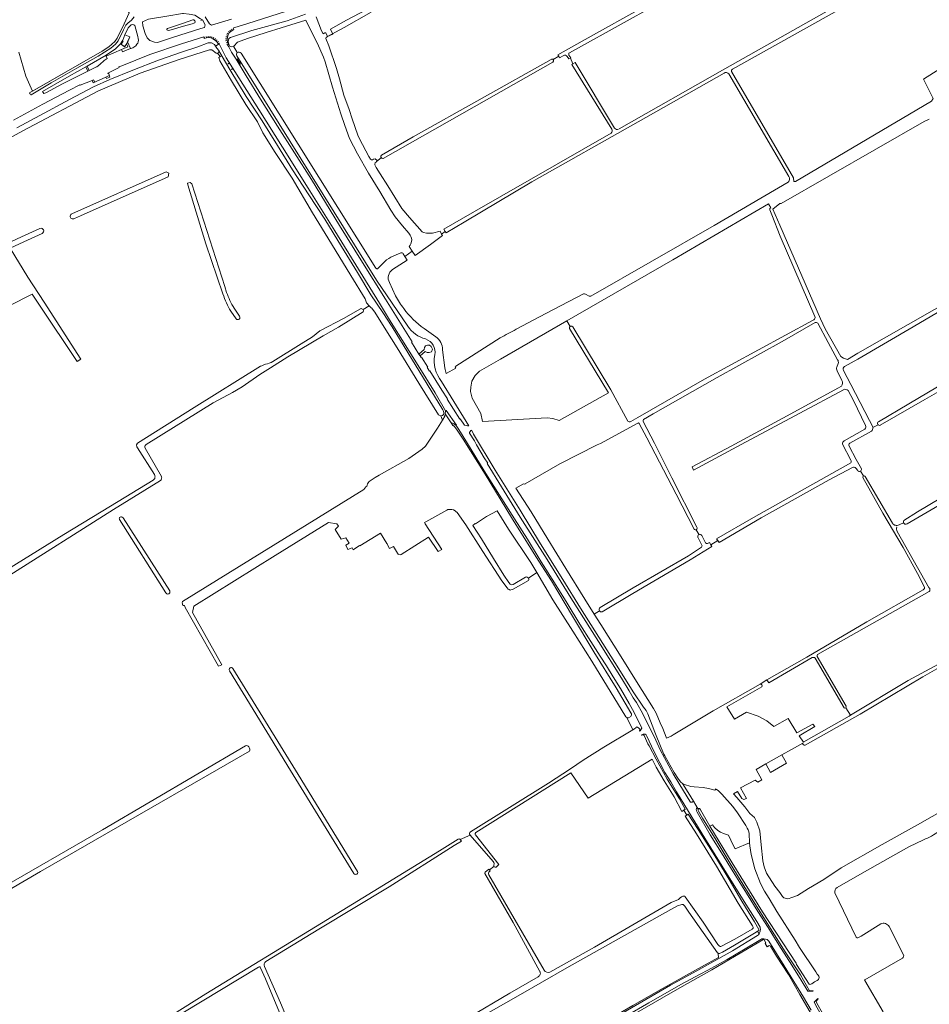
# Model space of a CAD drawing. Header units: metres. Extents: x 209813 to 223847, y 571801 to 587119.
# Tile 680 of 746: x 220852 to 221541, y 582618 to 583363. Entities that reach past the tile are written whole.
import ezdxf

# ---------------------------------------------------------------- set-up
doc = ezdxf.new("R2010")
doc.units = ezdxf.units.M
for name, color, linetype, lineweight in [('B-RO-BV-GELEIDECONSTRUCTIE-G', 8, 'Continuous', 0), ('B-RO-GR-BOUWLAND-GV', 8, 'Continuous', 0), ('B-RO-GR-GRAS-GV', 8, 'Continuous', 0), ('B-RO-IE-MEUBILAIR_WEGMEUBILAIR-G', 8, 'Continuous', 0), ('B-RO-OG-TERREIN_CULTUURSCHEIDING-GV', 8, 'Continuous', 0), ('B-RO-OG-WEG-GV', 8, 'Continuous', 0), ('B-RO-VH-ONVERHARD-GV', 8, 'Continuous', 0), ('B-RO-VH-VERHARDING_HALFVERHARDING-GV', 8, 'Continuous', 0), ('B-RO-VH-VERHARDING_TEGEL-GV', 8, 'Continuous', 0)]:
    doc.layers.add(name, color=color, linetype=linetype, lineweight=lineweight)

msp = doc.modelspace()

# ---------------------------------------------------------------- linework, layer by layer
at = {"layer": 'B-RO-BV-GELEIDECONSTRUCTIE-G', "flags": 128}
for points in [[(220989.574, 583362.107), (220990.406, 583362.622)], [(221011.039, 583353.203), (221010.401, 583353.803)], [(221011.442, 583354.876), (221012.01, 583354.149)], [(221013.137, 583354.814), (221012.749, 583355.603)], [(220992.212, 583348.93), (220991.986, 583349.799)], [(220993.447, 583350.137), (220993.647, 583349.253)], [(220995.007, 583349.484), (220995.017, 583350.401)], [(220996.527, 583350.322), (220996.315, 583349.421)], [(220997.641, 583349.019), (220997.964, 583349.864)], [(220999.357, 583349.294), (220998.905, 583348.508)], [(221000.089, 583347.747), (221000.627, 583348.456)], [(221001.784, 583347.548), (221001.121, 583346.94)], [(221001.991, 583345.877), (221002.77, 583346.381)], [(221009.108, 583348.355), (221008.222, 583348.374)], [(221008.252, 583346.805), (221009.136, 583346.995)], [(221008.425, 583349.841), (221009.304, 583349.666)], [(221009.632, 583350.925), (221008.841, 583351.247)], [(221009.459, 583352.613), (221010.245, 583352.142)], [(221003.548, 583345.089), (221002.762, 583344.658)], [(221009.434, 583345.588), (221008.585, 583345.327)], [(221009.096, 583343.961), (221009.935, 583344.359)]]:
    msp.add_lwpolyline(points, dxfattribs=at)
at = {"layer": 'B-RO-GR-BOUWLAND-GV', "flags": 128}
for points in [[(221478.225, 583456.166), (221452.578, 583441.054), (221410.642, 583416.712), (221312.084, 583361.812), (221268.453, 583337.662)], [(221306.259, 583280.155), (221386.161, 583325.583), (221493.012, 583386.061)], [(221268.145, 583336.005), (221269.607, 583333.87), (221269.263, 583333.697), (221271.16, 583329.425), (221272.717, 583330.309), (221302.665, 583280.632)]]:
    msp.add_lwpolyline(points, dxfattribs=at)
at = {"layer": 'B-RO-GR-BOUWLAND-GV'}
for points in [[(221268.453, 583337.662, 0.434865), (221268.145, 583336.005)], [(221302.665, 583280.632, 0.3171911), (221305.624, 583279.822)]]:
    msp.add_lwpolyline(points, format="xyb", dxfattribs=at)
at = {"layer": 'B-RO-GR-GRAS-GV', "flags": 128}
for points in [[(220851.599, 583338.193), (220857.025, 583320.098), (220861.963, 583308.663), (220914.685, 583338.949), (220919.761, 583342.247), (220924.42, 583346.208), (220926.16, 583348.759), (220931.366, 583359.721), (220935.136, 583367.973), (220934.708, 583368.708), (220935.258, 583371.438), (220936.804, 583382.72), (220936.782, 583397.579), (220936.528, 583405.051), (220935.343, 583417.56), (220934.369, 583425.794), (220932.104, 583440.018), (220929.817, 583453.516), (220894.237, 583446), (220891.728, 583446.317), (220841.586, 583437.435), (220852.745, 583389.93), (220852.753, 583387.494), (220851.641, 583385.911)], [(221498.652, 583387.547), (221494.508, 583385.395), (221494.854, 583384.182), (221494.027, 583382.495), (221462.872, 583364.814), (221391.873, 583325.392), (221391.236, 583324.65), (221391.295, 583323.589), (221438.053, 583243.072), (221438.335, 583240.416), (221439.708, 583240.272), (221542.497, 583301.022), (221543.714, 583303.086), (221536.411, 583317.796), (221556.573, 583330.391), (221581.214, 583344.087), (221593.649, 583322.921), (221595.208, 583320.607), (221600.027, 583323.371), (221599.629, 583324.138), (221599.83, 583325.254), (221717.524, 583392.101)], [(221118.436, 583368.48), (221098.014, 583356.834), (221085.408, 583350.036), (221084.43, 583349.331), (221084.078, 583348.444), (221086.383, 583342.978), (221092.258, 583325.889), (221094.499, 583318.041), (221097.779, 583305.581), (221101.754, 583294.771), (221104.035, 583287.828), (221108.412, 583275.367), (221109.613, 583272.533), (221116.551, 583259.335), (221117.9, 583257.238), (221118.707, 583256.736), (221119.353, 583256.705), (221120.161, 583257.121), (221121.382, 583257.579), (221122.824, 583256.296), (221122.342, 583255.332)], [(221260.363, 583335.098), (221259.782, 583336.264), (221278.214, 583346.397), (221328.901, 583374.773)], [(221149.512, 583187.629), (221147.218, 583191.189), (221147.829, 583192.059), (221148.445, 583193.182), (221148.944, 583194.952), (221149.072, 583196.212), (221148.926, 583197.426), (221148.502, 583198.708), (221148.013, 583199.614), (221146.928, 583201.089), (221142.159, 583206.656), (221136.641, 583213.557), (221133.277, 583218.7), (221124.869, 583232.613), (221116.282, 583246.642), (221108.073, 583261.118), (221102.117, 583272.879), (221098.54, 583282.649), (221095.449, 583291.531), (221089.17, 583311.586), (221083.476, 583330.878), (221082.295, 583334.283), (221077.589, 583345.314), (221073.861, 583352.155), (221068.925, 583362.455), (221050.292, 583356.618), (221039.03, 583352.966), (221024.761, 583348.621), (221017.29, 583345.871), (221014.475, 583342.825), (221014.124, 583342.738), (221017.072, 583337.856)], [(221002.195, 583337.362), (221001.84, 583337.129), (221001.069, 583337.322), (220997.701, 583339.996), (220995.97, 583339.855), (220972.963, 583332.571), (220943.582, 583322.393), (220912.097, 583308.899), (220854.682, 583278.736), (220787.037, 583241.543), (220789.721, 583236.98), (220802.584, 583213.176), (220802.909, 583212.622), (220813.985, 583194.525), (220817.648, 583189.235), (220819.769, 583187.941), (220822.256, 583186.979), (220827.442, 583186.344), (220853.769, 583198.325), (220867.701, 583204.788)], [(221112.277, 583143.363), (221116.96, 583146.075), (221114.857, 583148.389), (221113.865, 583151.396), (221102.941, 583169.045), (221088.398, 583193.116), (221073.877, 583216.567), (221058.621, 583242.731), (221045.699, 583262.367), (221036.436, 583277.114), (221032.297, 583285.339), (221023.64, 583298.638), (221012.737, 583316.606), (221003.895, 583331.601), (221002.993, 583334.048), (221003.717, 583334.681), (221004.019, 583334.852)], [(221019.872, 583337.456), (221121.942, 583174.732)], [(221126.244, 583260.297), (221150.172, 583274.073), (221254.654, 583332.755)], [(221260.363, 583335.098), (221256.152, 583332.565)], [(221263.866, 583335.478), (221260.96, 583333.899), (221260.363, 583335.098)], [(221300.609, 583279.927), (221270.245, 583328.905), (221271.16, 583329.425), (221269.263, 583333.697), (221268.069, 583333.094), (221266.864, 583334.86)], [(221255.929, 583330.603), (221127.362, 583257.828)], [(221385.591, 583322.327), (221320.517, 583285.411), (221240.097, 583240.124), (221188.675, 583209.517), (221175.054, 583201.508), (221174.524, 583202.333), (221171.735, 583200.497), (221172.423, 583199.308), (221163.229, 583192.713), (221151.732, 583184.184), (221149.512, 583187.629), (221143.93, 583183.488), (221145.656, 583180.691), (221134.647, 583173.626)], [(221434.6, 583244.152), (221389.068, 583321.806)], [(221540.924, 583287.525), (221536.935, 583285.69), (221428.803, 583223.638), (221428.485, 583223.597), (221428.151, 583223.633), (221427.851, 583223.713), (221422.528, 583219.456), (221427.632, 583207.342), (221458.535, 583136.328), (221462.134, 583128.707), (221473.987, 583107.964), (221475.998, 583106.482), (221479.067, 583105.636), (221486.899, 583110.398), (221582.968, 583165.161)], [(221174.524, 583202.333), (221173.345, 583204.166), (221196.589, 583217.645), (221300.095, 583276.926)], [(221126.075, 583258.183), (221122.342, 583255.332), (221122.155, 583254.958), (221121.516, 583254.513), (221121.336, 583254.206), (221121.228, 583253.75), (221121.221, 583253.357), (221121.262, 583252.925), (221122.152, 583250.983), (221125.229, 583246.1), (221131.033, 583236.961), (221141.585, 583219.777), (221147.335, 583212.964), (221157.01, 583202.275), (221158.05, 583201.661), (221160.265, 583201.076), (221164.718, 583201.12), (221170.529, 583202.585), (221171.735, 583200.497)], [(220891.801, 583215.903), (220963.211, 583247.542), (220965.139, 583246.534), (220964.671, 583243.729), (220898.471, 583214.31), (220893.803, 583212.18)], [(221006.202, 583155.222), (220993.324, 583193.012), (220979.498, 583237.679), (220979.474, 583239.023), (220981.261, 583239.51), (220982.736, 583238.611), (221007.559, 583160.727), (221009.008, 583156.272)], [(221284.795, 583153.589), (221377.974, 583206.984), (221434.081, 583239.762)], [(221710.734, 583234.989), (221673.887, 583213.903), (221607.758, 583176.192), (221565.489, 583152.027), (221528.596, 583130.333), (221486.734, 583105.841), (221476.821, 583100.299)], [(221420.866, 583220.396), (221419.289, 583223.292), (221346.855, 583181.134), (221266.491, 583134.899), (221269.048, 583130.595)], [(221454.286, 583138.159), (221428.016, 583199.045), (221421.604, 583214.965), (221420.073, 583218.857)], [(220869.291, 583200.975), (220855.431, 583194.674), (220845.066, 583189.845), (220858.396, 583167.976), (220870.797, 583149.003), (220898.619, 583105.849), (220895.923, 583104.116), (220867.303, 583146.719), (220861.726, 583155.006), (220827.263, 583137.722), (220844.243, 583104.552), (220836.85, 583100.472), (220843.802, 583086.985), (220830.919, 583080.344), (220807.849, 583122.387), (220806.371, 583121.579), (220803.177, 583127.4), (220804.655, 583128.208), (220800.306, 583136.36)], [(221133.408, 583183.018), (221140.849, 583186.25)], [(221142.594, 583185.653), (221143.93, 583183.488)], [(221123.722, 583174.589), (221127.29, 583178.352)], [(221132.324, 583163.751), (221136.807, 583153.654)], [(221837.262, 583162.907), (221817.418, 583151.451), (221775.134, 583127.187), (221735.891, 583104.759), (221686.407, 583075.937), (221626.221, 583040.936), (221554.446, 582998.866), (221524.054, 582981.176)], [(221228.155, 583128.419), (221250.718, 583140.465), (221279.031, 583155.219)], [(221280.579, 583155.097), (221283.4, 583153.584)], [(221130.327, 582966.251), (221125.501, 582974.26), (221109.738, 582964.497), (221109.516, 582964.856), (221104.837, 582961.55), (221104.061, 582962.986), (221100.72, 582961.762), (221099.122, 582965.096), (221101.768, 582966.63), (221099.175, 582970.652), (221095.594, 582969.633), (221091.096, 582977.009), (221093.618, 582979.542), (221092.507, 582981.288), (221086.104, 582982.241), (221045.746, 582957.271), (220984.072, 582918.774), (220983.08, 582914.17), (221005.427, 582874.458), (221002.814, 582873.4), (220977.715, 582917.979), (220977.204, 582919.411), (220976.209, 582919.481), (220975.614, 582920.011), (220975.482, 582920.738), (220975.416, 582921.4), (220975.627, 582922.311), (221112.735, 583007.084), (221114.414, 583009.336), (221115.158, 583009.74), (221115.476, 583010.587), (221115.687, 583011.381), (221116.005, 583012.227), (221116.809, 583013.169), (221121.413, 583016.291), (221124.535, 583017.932), (221146.972, 583030.738), (221156.913, 583037.762), (221159.648, 583040.043), (221168.687, 583053.637), (221172.465, 583059.764), (221171.151, 583062.986), (221169.841, 583063.405), (221169.289, 583063.798), (221154.523, 583087.739), (221138.066, 583114.525), (221129.538, 583127.975), (221121.189, 583141.425), (221119.426, 583143.737), (221118.789, 583144.419), (221118.374, 583144.575), (221116.96, 583146.075)], [(221112.301, 583141.575), (221093.691, 583130.115), (221082.029, 583123.412), (221055.281, 583107.552), (221042.157, 583099.191), (221034.22, 583094.217), (221020.855, 583084.974), (221013.526, 583080.57), (220998.819, 583072.785), (220947.993, 583041.189), (220947.35, 583040.4), (220947.119, 583039.838), (220946.987, 583039.177), (220947.28, 583038.491), (220959.554, 583017.084), (220959.786, 583016.455), (220959.819, 583015.926), (220959.687, 583015.496), (220959.587, 583015), (220959.356, 583014.57), (220958.839, 583014.128), (220923.306, 582992.051), (220842.862, 582941.084)], [(221016.193, 583136.258), (221012.206, 583142.073)], [(221014.686, 583144.416), (221018.704, 583138.443)], [(221043.883, 583104.074), (221065.301, 583117.517), (221074.087, 583122.852), (221079.658, 583127.243), (221097.92, 583136.971), (221109.882, 583143.778), (221110.733, 583144.122)], [(221266.491, 583134.899), (221216.188, 583105.9), (221200.445, 583096.772), (221197.005, 583093.465), (221194.624, 583089.231), (221193.83, 583084.733), (221193.566, 583081.426), (221194.889, 583076.399), (221201.503, 583064.625), (221202.562, 583058.54), (221251.509, 583061.318), (221256.007, 583060.921), (221260.77, 583059.333), (221298.15, 583080.264)], [(221271.049, 583130.341), (221299.758, 583082.508)], [(221314.979, 583058.737), (221320.265, 583061.675), (221370.8, 583090.779), (221452.409, 583134.984), (221453.478, 583135.614)], [(221454.52, 583133.508), (221429.479, 583119.192), (221380.232, 583091.865), (221331.863, 583064.505), (221324.645, 583060.15)], [(221471.493, 583105.375), (221464.249, 583118.535), (221456.481, 583133.041)], [(221158.507, 583128.933), (221167.282, 583122.823)], [(221298.15, 583080.264), (221268.465, 583129.073)], [(221182.483, 583100.469), (221216.152, 583121.886)], [(221521.592, 582983.659), (221532.044, 582990.358), (221568.129, 583011.699), (221616.98, 583039.499), (221701.943, 583088.718), (221740.963, 583111.69), (221754.907, 583119.446)], [(221172.406, 583112.968), (221174.137, 583099.149)], [(220954.324, 583018.46), (220941.489, 583038.687), (220941.085, 583039.431), (220940.862, 583040.883), (220941.55, 583042.335), (220984.328, 583069.319), (221034.657, 583100.449)], [(221470.892, 583099.88), (221471.957, 583102.669)], [(221175.298, 583094.974), (221182.385, 583098.933)], [(221474.702, 583089.572), (221471.082, 583097.031)], [(221475.88, 583097.354), (221481.428, 583086.733), (221495.684, 583059.308), (221498.072, 583054.741)], [(221502.375, 583058.495), (221525.374, 583071.984), (221567.613, 583096.909)], [(221475.895, 583082.721), (221443.012, 583064.923), (221398.456, 583041.161), (221362.435, 583021.811), (221361.312, 583024.376), (221390.892, 583039.928), (221436.102, 583064.351), (221471.738, 583083.809), (221474.414, 583085.475)], [(221567.555, 583092.555), (221537.453, 583075.35), (221503.813, 583055.821)], [(221299.758, 583082.508), (221312.654, 583058.89)], [(221492.719, 583055.698), (221483.557, 583074.526), (221479.467, 583082.155)], [(221320.275, 583057.407), (221291.997, 583042.111), (221289.482, 583040.937), (221261.339, 583026.64), (221234.927, 583011.382)], [(221362.796, 582977.143), (221349.318, 583003.762), (221327.17, 583046.303), (221321.319, 583057.246)], [(221324.395, 583058.73), (221332.972, 583042.224), (221346.059, 583016.029), (221365.014, 582978.618)], [(221498.169, 583054.03), (221502.135, 583056.242)], [(221476.457, 583044.028), (221492.113, 583052.899)], [(221497.085, 583051.239), (221480.714, 583042.306)], [(221481.583, 583029.456), (221475.16, 583041.497)], [(221480.122, 583040.023), (221485.59, 583029.958), (221489.465, 583022.945)], [(221380.773, 582968.661), (221379.938, 582969.873), (221407.931, 582986.091), (221481.528, 583027.319)], [(221482.848, 583023.961), (221465.163, 583014.613), (221413.735, 582985.646), (221381.907, 582967.013), (221380.773, 582968.661), (221375.493, 582965.39), (221376.253, 582964.16), (221359.963, 582953.882), (221316.507, 582928.552), (221293.324, 582914.621)], [(221486.689, 583021.608), (221485.283, 583023.447)], [(221490.982, 583017.416), (221488.88, 583021.12)], [(220637.495, 582818.822), (220749.772, 582888.695), (220790.595, 582913.957), (220826.874, 582936.549), (220829.656, 582938.663), (220885.633, 582973.162), (220920.96, 582994.574), (220953.351, 583014.29)], [(221233.649, 583011.504), (221227.863, 583008.187)], [(221536.963, 582933.869), (221531.943, 582943.729), (221520.996, 582963.188), (221505.782, 582989.285), (221490.631, 583016.233)], [(221492.36, 583016.98), (221512.961, 582981.802)], [(221227.863, 583008.187), (221239.404, 582990.17), (221252.022, 582969.573), (221265.761, 582947.461), (221280.055, 582924.131), (221287.332, 582912.868), (221291.272, 582915.409)], [(221237.412, 582940.144), (221237.797, 582939.479), (221237.876, 582938.871), (221237.585, 582938.342), (221225.917, 582931.78), (221225.149, 582931.436), (221224.17, 582931.171), (221223.509, 582931.118), (221222.768, 582931.383), (221222.213, 582931.753), (221221.286, 582932.732), (221217.334, 582937.987), (221202.937, 582960.23), (221190.052, 582980.537), (221183.457, 582989.776), (221182.584, 582990.569), (221181.869, 582991.125), (221180.626, 582991.707), (221179.488, 582992.077), (221178.456, 582992.157), (221177.371, 582992.157), (221176.445, 582991.998), (221175.572, 582991.654), (221159.691, 582982.62), (221158.834, 582982.198), (221159.396, 582981.291), (221171.854, 582961.904), (221169.198, 582960.382), (221161.907, 582971.031), (221141.11, 582958.014), (221140.237, 582957.776), (221139.444, 582958.014), (221138.888, 582958.292), (221138.293, 582958.887), (221135.264, 582964.151), (221132.361, 582962.586), (221130.454, 582965.745)], [(221521.425, 582981.984), (221516.367, 582979.605)], [(221366.734, 582973.008), (221364.463, 582976.773)], [(221516.608, 582975.466), (221540.903, 582932.591)], [(221368.53, 582965.665), (221365.623, 582971.069)], [(221368.598, 582972.423), (221371.364, 582966.747)], [(221373.108, 582966.23), (221374.514, 582966.976), (221375.493, 582965.39)], [(221291.673, 582917.873), (221316.786, 582932.872), (221358.64, 582957.102), (221368.527, 582963.503)], [(221193.64, 582748.188), (221252.648, 582785.05), (221269.169, 582795.824), (221278.893, 582802.415), (221294.634, 582812.277), (221316.435, 582825.389), (221311.884, 582834.664), (221311.288, 582835.193), (221285.437, 582877.221), (221271.011, 582899.871), (221256.012, 582923.803), (221243.709, 582944.468)], [(221417.897, 582863.222), (221448.169, 582880.316), (221493.675, 582906.919), (221536.22, 582931.131)], [(221540.746, 582929.994), (221456.396, 582882.304)], [(221287.332, 582912.868), (221292.346, 582905.108), (221307.62, 582880.502), (221319.262, 582861.887), (221332.208, 582841.471), (221334.259, 582837.891), (221337.096, 582830.626), (221339.144, 582826.361), (221341.66, 582819.642), (221342.01, 582818.931), (221345.585, 582820.591), (221346.99, 582821.609), (221377.257, 582839.736), (221412.856, 582859.987)], [(221452.209, 582879.982), (221419.331, 582860.942), (221417.897, 582863.222), (221412.856, 582859.987)], [(221476.437, 582841.927), (221454.407, 582879.567)], [(221456.046, 582880.793), (221477.987, 582843.086)], [(221477.691, 582841.968), (221481.34, 582836.328), (221525.026, 582862.674), (221551.21, 582876.855)], [(221013.679, 582871.748), (221063.158, 582791.466), (221108.105, 582718.117), (221108.399, 582717.629), (221108.367, 582717.089), (221108.129, 582716.629), (221107.523, 582716.159), (221106.843, 582715.867), (221106.192, 582715.946), (221105.653, 582716.121), (221105.301, 582716.583), (221057.457, 582794.601), (221011.15, 582870.075)], [(221548.462, 582872.51), (221535.957, 582865.39), (221488.567, 582837.144), (221446.947, 582813.797)], [(221414.039, 582857.905), (221387.548, 582842.698), (221393.52, 582833.335), (221402.546, 582838.718), (221411.407, 582835.654), (221417.866, 582832.176), (221423.093, 582827.77), (221434.097, 582833.915), (221440.722, 582823.067), (221452.729, 582829.609), (221454.137, 582827.787), (221442.274, 582820.87), (221445.683, 582816.032)], [(221445.803, 582816.112), (221480.222, 582835.654), (221481.34, 582836.328)], [(221445.186, 582815.217), (221436.471, 582810.514), (221429.259, 582806.382)], [(221253.759, 582641.959), (221287.424, 582660.878), (221345.566, 582694.661), (221351.12, 582696.897), (221352.318, 582698.115), (221353.29, 582698.957), (221354.268, 582699.413), (221355.039, 582699.45), (221355.872, 582699.419), (221356.196, 582698.916), (221369.611, 582679.659), (221380.886, 582662.724), (221381.812, 582661.707), (221382.48, 582661.277), (221382.993, 582661.259), (221393.797, 582666.79), (221406.75, 582674.361), (221407.575, 582675.315), (221407.594, 582675.827), (221406.962, 582676.873), (221396.22, 582694.198), (221379.824, 582722.072), (221364.614, 582746.675), (221356.027, 582759.848), (221357.306, 582760.834), (221355.113, 582764.453), (221353.676, 582763.482), (221347.709, 582774.653), (221340.233, 582786.682), (221334.064, 582797.018), (221331.158, 582803.11), (221282.596, 582773.566), (221269.588, 582792.649), (221197.609, 582747.514)], [(221417.162, 582799.453), (221409.724, 582795.361), (221414.012, 582787.458), (221411.155, 582785.791), (221409.058, 582787.144), (221398.018, 582781.332), (221402.445, 582773.248), (221400.62, 582772.613), (221399.032, 582773.248), (221395.8, 582778.524), (221392.611, 582776.846), (221395.221, 582774.197), (221401.332, 582767.006), (221404.963, 582761.88), (221408.48, 582758.901), (221410.342, 582755.413), (221412.503, 582748.942), (221413.568, 582738.192), (221414.909, 582726.192), (221415.791, 582721.606), (221417.778, 582716.852), (221424.031, 582707.069), (221427.704, 582702.211), (221429.709, 582699.124), (221430.68, 582698.169), (221431.692, 582697.79), (221433.711, 582697.461), (221434.917, 582697.695), (221435.96, 582698.149), (221441.244, 582700.011), (221449.409, 582705.275), (221461.102, 582712.074), (221474.088, 582720.886), (221505.282, 582738.578), (221531.873, 582753.361), (221565.394, 582772.366)], [(220783.614, 582493.865), (220993.181, 582625.538), (221080.891, 582678.983), (221170.188, 582733.752), (221184.187, 582742.585), (221184.914, 582742.75), (221185.558, 582742.564), (221185.804, 582742.258)], [(221210.821, 582725.539), (221193.217, 582745.605), (221185.804, 582742.258), (221186.702, 582741.143)], [(221197.279, 582745.815), (221215.119, 582723.469), (221213.043, 582721.451)], [(221186.702, 582741.143), (221181.136, 582737.713), (221131.985, 582706.437), (221078.681, 582674.54), (221038.764, 582649.914)], [(221536.573, 582742.118), (221525.483, 582736.678), (221491.79, 582717.884), (221471.107, 582705.922)], [(221211.354, 582721.739), (221207.957, 582719.23), (221208.514, 582718.649), (221207.47, 582717.665)], [(221246.059, 582642.512), (221225.768, 582679.596), (221204.429, 582716.581)], [(221204.635, 582717.528), (221207.42, 582719.791), (221207.957, 582719.23)], [(221207.492, 582715.666), (221249.472, 582643.41)], [(221469.329, 582701.834), (221485.523, 582668.46), (221486.308, 582667.902), (221486.846, 582667.83), (221487.307, 582668.011), (221489.338, 582669.143), (221504.208, 582678.4)], [(221380.68, 582656.425), (221358.942, 582687.335), (221355.902, 582691.957), (221355.199, 582692.645), (221354.532, 582693.097), (221353.481, 582693.006), (221350.281, 582692.031), (221345.189, 582689.311), (221266.587, 582645.107), (221229.782, 582624.049), (221199.835, 582607.124), (221147.3, 582577.286), (221102.86, 582551.739), (221085.787, 582540.949)], [(221510.436, 582676.353), (221521.426, 582654.984)], [(221103.297, 582499.245), (221105.936, 582495.096), (221207.262, 582553.377), (221269.602, 582589.431), (221316.484, 582616.671), (221337.215, 582628.5), (221368.573, 582645.969), (221381.444, 582652.939), (221381.07, 582655.75), (221381.076, 582656.243), (221380.68, 582656.425)], [(221033.176, 582645.736), (220975.793, 582611.018), (220925.86, 582580.05), (220834.423, 582523.302), (220758.831, 582476.247), (220749.688, 582470.369), (220749.666, 582470.003), (220750.593, 582467.073), (220765.813, 582416.085), (220774.938, 582383.694), (220776.563, 582379.392), (220776.623, 582378.755), (220780.036, 582375.977), (220782.497, 582371.929)], [(221037.611, 582646.168), (221049.7, 582618.595), (221062.712, 582587.842), (221072.331, 582566.821), (221079.88, 582549.16), (221081.057, 582546.021)], [(221520.609, 582652.605), (221500.307, 582640.804), (221492.034, 582636.08), (221491.93, 582635.792), (221492.098, 582635.535), (221505.861, 582611.965)], [(221101.176, 582499.721), (221077.627, 582547.853), (221054.33, 582599.28), (221047.726, 582614.272), (221038.522, 582636.885), (221034.62, 582645.259)], [(221083.941, 582544.997), (221117.433, 582564.62), (221191.913, 582607.218), (221223.29, 582625.947), (221244.923, 582638.439)]]:
    msp.add_lwpolyline(points, dxfattribs=at)
for points in [[(221002.882, 583339.724), (221003.073, 583339.128), (221003.031, 583338.428), (221002.751, 583337.728), (221002.195, 583337.362), (221004.019, 583334.852), (221004.625, 583335.196), (221005.277, 583335.387), (221005.697, 583334.975)], [(221213.735, 582991.073), (221205.672, 582986.737), (221197.453, 582981.247), (221197.244, 582981.566), (221195.382, 582979.996), (221201.855, 582969.911), (221211.107, 582954.974), (221218.837, 582942.294), (221222.632, 582936.684), (221223.661, 582935.556), (221224.139, 582935.175), (221224.859, 582934.978), (221225.922, 582935.41), (221235.312, 582940.843), (221235.875, 582941.037), (221236.47, 582940.951), (221237.239, 582940.325), (221237.412, 582940.144), (221243.709, 582944.468), (221239.282, 582951.903), (221222.364, 582977.166)], [(220963.714, 582928.145), (220962.84, 582928.929), (220927.856, 582984.407), (220927.659, 582984.992), (220927.765, 582985.601), (220927.95, 582986.024), (220928.453, 582986.342), (220928.929, 582986.553), (220929.444, 582986.471), (220929.96, 582986.272), (220930.634, 582985.717), (220966.063, 582930.439), (220966.076, 582929.594), (220965.943, 582929.065), (220965.758, 582928.615), (220965.15, 582928.139), (220964.33, 582927.953)], [(221024.765, 582813.198), (221025.394, 582812.834), (221025.863, 582812.393), (221026.353, 582811.544), (221026.485, 582810.751), (221026.551, 582809.924), (221026.181, 582809.112), (220868.012, 582718.179), (220710.941, 582626.342), (220710.134, 582626.377), (220708.997, 582626.985), (220708.64, 582627.453), (220708.388, 582628.043), (220708.362, 582628.705), (220708.494, 582629.419), (220709.077, 582630.042), (220729.449, 582641.471), (220834.164, 582703.2), (220914.909, 582749.731), (221023.218, 582813.24), (221024.071, 582813.363)], [(221417.162, 582799.453), (221420.606, 582792.949), (221432.751, 582800.013), (221429.259, 582806.382)], [(221392.388, 582738.064), (221388.889, 582745.627), (221385.079, 582746.738), (221382.936, 582747.77), (221380.792, 582749.12), (221378.252, 582751.501), (221376.665, 582753.406), (221374.85, 582752.441), (221391.616, 582724.746), (221414.627, 582687.632), (221440.027, 582648.592), (221440.431, 582647.695), (221449.924, 582632.779), (221450.389, 582632.575), (221451.186, 582632.717), (221451.994, 582633.084), (221453.959, 582634.477), (221455.996, 582635.505), (221456.939, 582636.317), (221457.403, 582637.017), (221457.512, 582637.869), (221457.439, 582638.211), (221457.265, 582638.807), (221456.807, 582639.597), (221456.121, 582640.331), (221454.97, 582642.171), (221442.673, 582660.679), (221439.401, 582666.189), (221425.518, 582687.858), (221419.689, 582697.54), (221416.088, 582703.208), (221413.108, 582708.896), (221408.833, 582720.168), (221405.934, 582731.07), (221404.927, 582737.499), (221404.812, 582739.89), (221394.022, 582735.123)]]:
    msp.add_lwpolyline(points, close=True, dxfattribs=at)
at = {"layer": 'B-RO-GR-GRAS-GV'}
for points in [[(221266.864, 583334.86, 0.4570764), (221263.866, 583335.478)], [(221389.068, 583321.806, 0.3725723), (221385.591, 583322.327)], [(221300.095, 583276.926, 0.3930304), (221300.609, 583279.927)], [(221434.081, 583239.762, 0.357074), (221434.6, 583244.152)], [(221420.073, 583218.857, -0.399639), (221420.866, 583220.396)], [(220867.701, 583204.788, -0.969929), (220869.291, 583200.975)], [(221127.29, 583178.352, -0.0966946), (221133.408, 583183.018)], [(221140.849, 583186.25, -0.4252553), (221142.594, 583185.653)], [(221121.942, 583174.732, 0.4670005), (221123.722, 583174.589)], [(221134.647, 583173.626, 0.4031959), (221132.324, 583163.751)], [(221012.206, 583142.073, -0.0659632), (221006.202, 583155.222)], [(221009.008, 583156.272, 0.0617166), (221014.686, 583144.416)], [(221136.807, 583153.654, 0.0360039), (221143.107, 583144.078)], [(221279.031, 583155.219, -0.3214432), (221280.579, 583155.097)], [(221283.4, 583153.584, 0.2731228), (221284.795, 583153.589)], [(221018.704, 583138.443, -0.9339793), (221016.193, 583136.258)], [(221143.107, 583144.078, 0.0791272), (221158.507, 583128.933)], [(221453.478, 583135.614, 0.3824586), (221454.286, 583138.159)], [(221456.481, 583133.041, 0.2828845), (221454.52, 583133.508)], [(221167.282, 583122.823, -0.2452658), (221172.406, 583112.968)], [(221216.152, 583121.886, -0.0203294), (221228.155, 583128.419)], [(221034.657, 583100.449, -0.0423444), (221038.526, 583102.041)], [(221038.526, 583102.041, 0.0726552), (221043.883, 583104.074)], [(221182.385, 583098.933, -0.455869), (221182.483, 583100.469)], [(221471.957, 583102.669, 0.2158082), (221471.493, 583105.375)], [(221476.821, 583100.299, 0.4005642), (221475.88, 583097.354)], [(221174.137, 583099.149, 0.0626646), (221175.298, 583094.974)], [(221471.082, 583097.031, -0.1644037), (221470.892, 583099.88)], [(221474.414, 583085.475, 0.3423748), (221474.597, 583089.729)], [(221479.467, 583082.155, 0.310499), (221476.005, 583082.76)], [(221312.654, 583058.89, 0.3220863), (221314.979, 583058.737)], [(221321.319, 583057.246, 0.4073836), (221320.265, 583057.399)], [(221324.645, 583060.15, 0.3493771), (221324.395, 583058.73)], [(221492.113, 583052.899, 0.3291196), (221492.719, 583055.698)], [(221498.169, 583054.03, -0.2077785), (221497.085, 583051.239)], [(221475.16, 583041.497, -0.2998752), (221476.457, 583044.028)], [(221480.714, 583042.306, 0.3489111), (221480.122, 583040.023)], [(221481.528, 583027.319, 0.2625736), (221481.583, 583029.456)], [(220953.351, 583014.29, 0.419768), (220954.324, 583018.46)], [(221485.283, 583023.447, 0.2330247), (221482.848, 583023.961)], [(221512.961, 582981.802, 0.3100887), (221515.439, 582980.203)], [(221515.439, 582980.203, -0.2738655), (221516.367, 582979.605)], [(221516.433, 582978.804, 0.274683), (221516.608, 582975.466)], [(221130.454, 582965.745, -0.0288211), (221130.327, 582966.251)], [(221371.364, 582966.747, 0.2189411), (221373.108, 582966.23)], [(221368.527, 582963.503, 0.2946394), (221368.53, 582965.665)], [(221536.22, 582931.131, 0.4158969), (221536.963, 582933.869)], [(221454.407, 582879.567, 0.3275191), (221452.209, 582879.982)], [(221456.396, 582882.304, 0.4039543), (221456.046, 582880.793)], [(221446.947, 582813.797, -0.5870853), (221445.186, 582815.217)], [(221445.683, 582816.032, -0.0307697), (221445.803, 582816.112)], [(221193.217, 582745.605, -0.395512), (221193.64, 582748.188)], [(221197.609, 582747.514, 0.3876592), (221197.187, 582746.054)], [(221548.087, 582748.543, -0.0689864), (221536.573, 582742.118)], [(221211.328, 582723.098, 0.2661886), (221210.821, 582725.539)], [(221204.429, 582716.581, -0.382756), (221204.635, 582717.528)], [(221207.47, 582717.665, 0.3732148), (221207.492, 582715.666)], [(221471.107, 582705.922, 0.3160531), (221469.329, 582701.834)], [(221504.208, 582678.4, -0.4225109), (221510.436, 582676.353)], [(221521.426, 582654.984, -0.3444868), (221520.609, 582652.605)], [(221034.62, 582645.259, 0.4601821), (221033.176, 582645.736)], [(221038.764, 582649.914, 0.3718064), (221037.611, 582646.168)], [(221244.923, 582638.439, 0.4637327), (221245.986, 582642.575)], [(221249.472, 582643.41, 0.3842575), (221253.633, 582641.909)]]:
    msp.add_lwpolyline(points, format="xyb", dxfattribs=at)
for centre, radius, start, end in [((221018.281, 583336.315), 1.958, 35.640049, 126.050715), ((221255.277, 583331.671), 1.251, 301.391373, 104.095814), ((221127.04, 583259.17), 1.38, 125.215087, 280.74932), ((220892.601, 583214.015), 2.051, 112.965535, 303.667631), ((221110.869, 583142.45), 1.678, 328.571215, 104.095814), ((221269.912, 583129.391), 1.482, 39.880385, 194.80565), ((221503.281, 583057.259), 1.532, 126.243931, 292.208476), ((221488.016, 583022.403), 1.547, 210.940116, 18.152145), ((221234.413, 583012.457), 1.222, 231.259414, 309.397209), ((221491.489, 583016.622), 0.942, 22.340421, 206.264806), ((221523.076, 582982.665), 1.786, 146.197168, 303.667631), ((221363.852, 582977.96), 1.335, 217.730003, 29.611301), ((221367.258, 582971.417), 1.675, 36.908109, 194.80565), ((221539.65, 582931.364), 1.755, 308.673578, 52.529612), ((221292.836, 582916.419), 1.862, 128.656961, 286.478898), ((221012.396, 582870.94), 1.516, 32.192346, 211.994384), ((221413.195, 582858.804), 1.233, 313.173956, 109.825392), ((221477.038, 582842.738), 1.01, 233.458338, 18.152145), ((221212.341, 582722.438), 1.209, 146.897858, 303.667631)]:
    msp.add_arc(centre, radius, start, end, dxfattribs=at)
at = {"layer": 'B-RO-IE-MEUBILAIR_WEGMEUBILAIR-G', "flags": 128}
msp.add_lwpolyline([(220930.761, 583346.588), (220929.258, 583344.148), (220931.764, 583342.284), (220933.319, 583344.773)], dxfattribs=at)
at = {"layer": 'B-RO-OG-TERREIN_CULTUURSCHEIDING-GV', "flags": 128}
msp.add_lwpolyline([(221155.4, 583108.258), (221159.332, 583111.538), (221160.758, 583110.809), (221162.383, 583110.809), (221164.074, 583111.505), (221164.936, 583113.33), (221163.875, 583115.353), (221162.482, 583116.315), (221160.924, 583116.481), (221159.465, 583115.951), (221158.669, 583114.657), (221158.503, 583113.064), (221154.513, 583109.694)], close=True, dxfattribs=at)
at = {"layer": 'B-RO-OG-WEG-GV', "flags": 128}
for points in [[(221071.043, 583374.519), (221025.123, 583359.859), (221014.497, 583356.689), (221013.854, 583356.332), (221014.467, 583355.242), (221012.153, 583353.942), (221010.992, 583352.764), (221010.055, 583351.224), (221009.565, 583349.6), (221009.361, 583347.643), (221009.678, 583345.625), (221010.405, 583344.064), (221010.648, 583344.177), (221010.093, 583346.353), (221010.533, 583348.484), (221011.931, 583349.228), (221028.166, 583354.461), (221054.875, 583361.91), (221068.812, 583366.825)], [(221076.667, 583364.88), (221080.801, 583354.365), (221082.087, 583352.156), (221083.321, 583352.728), (221084.15, 583352.875), (221085.408, 583350.036), (221089.296, 583351.917), (221087.551, 583355.535), (221099.628, 583362.348), (221114.546, 583370.207)], [(220935.136, 583367.973), (220931.366, 583359.721), (220926.16, 583348.759), (220924.42, 583346.208), (220919.761, 583342.247), (220914.685, 583338.949), (220859.65, 583307.334), (220860.085, 583306.576), (220860.53, 583306.307), (220860.877, 583306.018), (220861.089, 583306.009), (220876.21, 583314.958), (220895.696, 583326.09), (220911.851, 583335.239), (220921.203, 583341.114), (220924.817, 583344.203), (220926.957, 583346.767), (220930.789, 583354.987), (220932.74, 583358.563), (220934.107, 583360.163), (220936.85, 583362.482), (220939.022, 583364.986)], [(220992.815, 583364.887), (220995.987, 583359.731), (220997.636, 583358.629), (221012.707, 583363.242)], [(221002.776, 583344.114), (221001.882, 583345.713), (221000.875, 583346.859), (220999.416, 583347.886), (220997.138, 583348.949), (220995.253, 583349.318), (220993.636, 583349.083), (220992.064, 583348.645), (220991.729, 583349.849), (220982.868, 583347.09), (220974.77, 583344.502), (220950.93, 583336.367), (220929.545, 583327.88), (220927.478, 583326.97), (220927.645, 583326.677), (220918.974, 583322.217), (220919.054, 583322.043), (220919.279, 583322.06), (220919.444, 583322.022), (220919.595, 583321.943), (220919.786, 583321.737), (220920.357, 583320.566), (220920.085, 583320.441), (220920.593, 583319.273), (220918.115, 583318.143), (220917.609, 583319.305), (220908.016, 583314.948), (220907.178, 583316.828), (220898.135, 583313.084), (220897.98, 583313.374), (220890.116, 583309.418), (220869.751, 583298.807), (220847.609, 583286.598)], [(220850.122, 583280.94), (220867.524, 583290.294), (220890.041, 583302.441), (220908.191, 583312.006), (220920.479, 583317.423), (220938.031, 583324.455), (220957.517, 583332.118), (220975.609, 583338.454), (220987.234, 583342.28), (220995.063, 583345.263), (220997.569, 583345.216), (220999.729, 583344.051), (221000.503, 583342.843)], [(221010.405, 583344.064), (221009.728, 583343.748), (221010.677, 583342.184), (221012.788, 583338.257), (221016.108, 583332.864), (221023.703, 583320.384), (221034.585, 583302.631), (221047.41, 583282.238), (221073.186, 583241.922), (221094.356, 583206.988), (221111.96, 583178.984), (221129.129, 583151.159), (221149.336, 583118.937), (221148.913, 583118.672), (221154.513, 583109.694), (221158.503, 583113.064), (221158.669, 583114.657), (221159.465, 583115.951), (221160.924, 583116.481), (221162.482, 583116.315), (221163.875, 583115.353), (221164.936, 583113.33), (221164.074, 583111.505), (221162.383, 583110.809), (221160.758, 583110.809), (221159.332, 583111.538), (221155.4, 583108.258), (221156.183, 583106.99), (221156.609, 583107.252), (221161.199, 583099.822), (221160.774, 583099.559), (221162.499, 583096.765), (221162.925, 583097.028), (221171.914, 583082.476), (221176.264, 583075.719), (221175.844, 583075.449), (221185.471, 583060.496), (221185.892, 583060.766), (221189.067, 583055.835), (221190.354, 583055.522), (221191.25, 583055.389), (221192.368, 583055.45), (221190.435, 583058.783), (221171.692, 583088.929)], [(221017.072, 583337.856), (221014.124, 583342.738), (221012.406, 583342.311), (221011.489, 583342.692), (221010.648, 583344.177)], [(221018.555, 583329.063), (221016.259, 583332.767)], [(221146.081, 583130.766), (221122.465, 583165.626), (221016.586, 583335.333)], [(221016.942, 583333.222), (221019.248, 583329.507)], [(220797.714, 582317.653), (220801.279, 582318.61), (220806.36, 582321.243), (221166.878, 582529.415), (221304.544, 582608.503), (221344.949, 582632.161), (221365.003, 582643.013), (221391.811, 582657.966), (221410.825, 582669.561), (221411.525, 582670.023), (221412.101, 582670.933)], [(221410.923, 582672.829), (221409.853, 582672.09), (221393.376, 582662.23), (221384.36, 582657.083), (221382.102, 582656.138), (221381.437, 582656.077), (221381.076, 582656.243), (221381.07, 582655.75), (221381.444, 582652.939), (221368.573, 582645.969), (221337.215, 582628.5), (221316.484, 582616.671)], [(221234.156, 582562.077), (221346.818, 582627.097), (221357.87, 582633.205), (221376.227, 582643.635), (221414.871, 582666.479), (221414.47, 582667.124), (221414.199, 582667.115), (221413.354, 582666.714), (221401.58, 582659.642), (221387.889, 582651.59), (221373.298, 582643.363), (221367.442, 582640.405), (221352.701, 582632.551), (221328.492, 582618.641), (221293.768, 582598.53)], [(221451.431, 582613.104), (221445.559, 582623.078), (221431.074, 582646.575), (221419.508, 582665.251), (221418.79, 582666.151), (221418.108, 582666.584), (221415.542, 582667.158), (221414.47, 582667.124)], [(221414.871, 582666.479), (221415.555, 582666.883), (221417.205, 582664.091), (221416.593, 582663.707), (221418.158, 582661.187), (221418.621, 582661.434), (221419.162, 582661.881), (221419.755, 582662.01), (221420.156, 582661.9), (221420.567, 582661.519), (221425.301, 582654.039), (221434.214, 582640.189), (221442.997, 582625.06), (221452.566, 582608.469)]]:
    msp.add_lwpolyline(points, dxfattribs=at)
for points in [[(220992.182, 583356.96), (220992.637, 583358.963), (220990.608, 583362.535), (220989.259, 583363.52), (220984.909, 583366.087), (220980.719, 583366.985), (220976.326, 583367.555), (220975.514, 583367.48), (220963.621, 583365.47), (220949.869, 583363.175), (220945.191, 583361.191), (220945.611, 583358.129), (220947.295, 583352.342), (220948.743, 583349.094), (220950.928, 583347.025), (220954.372, 583345.78), (220956.709, 583345.442), (220968.111, 583349.377), (220989.517, 583356.144)], [(220982.933, 583359.706), (220976.445, 583357.826), (220965.129, 583354.654), (220964.249, 583354.812), (220963.815, 583355.203), (220963.78, 583355.693), (220964.228, 583356.129), (220976.3, 583360.054), (220983.33, 583362.573), (220984.159, 583362.583), (220984.908, 583361.989), (220985.153, 583361.11), (220984.799, 583360.416), (220984.147, 583360.029)], [(220936.143, 583340.874), (220936.567, 583340.96), (220937.898, 583341.548), (220938.852, 583342.074), (220940.141, 583343.064), (220941.12, 583344.165), (220941.639, 583344.974), (220941.961, 583345.98), (220942.156, 583347.188), (220942.062, 583348.543), (220941.758, 583350.1), (220939.523, 583358.316), (220938.657, 583358.904), (220937.736, 583359.18), (220936.662, 583358.898), (220934.561, 583356.578), (220932.001, 583351.27), (220935.612, 583349.684), (220934.047, 583345.917)], [(220929.306, 583340.153), (220934.255, 583342.206), (220933.291, 583344.57), (220931.801, 583342.146), (220928.615, 583344.473), (220924.869, 583340.724), (220917.899, 583335.926), (220903.483, 583327.699), (220905.039, 583324.419), (220909.882, 583326.737), (220910.635, 583327.119), (220913.027, 583328.747), (220916.269, 583331.818), (220918.594, 583333.378), (220917.834, 583335.25)], [(221000.503, 583342.843), (221000.865, 583342.278), (221002.882, 583339.724), (221005.697, 583334.975), (221011.323, 583325.096), (221023.679, 583304.645), (221035.786, 583286.213), (221047.553, 583267.464), (221058.778, 583249.219), (221071.152, 583230.323), (221083.321, 583211.845), (221095.99, 583190.989), (221108.064, 583171.409), (221118.157, 583154.412), (221127.16, 583141.175), (221134.191, 583130.327), (221172.583, 583067.459), (221173.236, 583066.422), (221173.517, 583065.052), (221173.131, 583063.977), (221172.292, 583063.238), (221171.151, 583062.986), (221172.465, 583059.764), (221174.237, 583062.638), (221174.779, 583066.757), (221166.814, 583080.329), (221153.865, 583101.124), (221132.192, 583135.692), (221124.729, 583148.252), (221090.965, 583202.88), (221070.636, 583235.369), (221051.219, 583266.222), (221033.457, 583294.748), (221015.271, 583323.599), (221008.706, 583333.964), (221003.43, 583344.48)], [(220870.541, 583306.805), (220872.068, 583307.395), (220884.692, 583314.246), (220888.862, 583316.345), (220903.953, 583323.877), (220902.433, 583327.106), (220889.7, 583319.912), (220869.658, 583308.318)], [(221178.875, 583057.609), (221180.101, 583055.74), (221180.515, 583055.627), (221181.451, 583054.909), (221182.061, 583054.032), (221183.089, 583052.883), (221187.984, 583045.18), (221204.647, 583018.772), (221224.631, 582986.043), (221242.957, 582956.56), (221254.837, 582938.021), (221270.718, 582911.277), (221286.915, 582884.394), (221303.891, 582857.204), (221314.901, 582838.248), (221315.532, 582837.37), (221315.549, 582836.643), (221315.284, 582835.84), (221314.839, 582835.343), (221313.287, 582834.394), (221312.644, 582834.334), (221311.884, 582834.664), (221316.435, 582825.389), (221317.67, 582826.132), (221318.902, 582827.093), (221319.037, 582827.28), (221319.557, 582827.454), (221320.026, 582827.437), (221320.36, 582827.19), (221320.749, 582826.727), (221321.375, 582826.298), (221321.741, 582825.771), (221321.699, 582825.196), (221321.429, 582824.73), (221321.616, 582824.353), (221321.925, 582824.616), (221323.375, 582826.65), (221317.525, 582838.336), (221313.787, 582845.232), (221307.025, 582856.688), (221301.654, 582865.343), (221296.42, 582873.675), (221291.644, 582881.139), (221284.625, 582892.234), (221276.458, 582905.318), (221266.706, 582921.214), (221257.231, 582936.457), (221247.1, 582952.539), (221236.746, 582969.503), (221226.874, 582984.994), (221215.588, 583002.828), (221203.979, 583021.254), (221191.408, 583041.956), (221184.737, 583052.496), (221182.72, 583055.613), (221181.057, 583056.912), (221179.541, 583057.581)], [(221340.75, 582805.714), (221339.918, 582806.941), (221337.911, 582811.76), (221333.18, 582823.434), (221327.866, 582837.288), (221326.572, 582839.943), (221324.628, 582842.344), (221316.738, 582854.174), (221305.907, 582871.563), (221290.864, 582895.454), (221276.924, 582917.36), (221263.531, 582938.989), (221246.505, 582966.01), (221231.136, 582991.538), (221212.221, 583021.876), (221195.862, 583049), (221195.769, 583049.329), (221194.308, 583052.048), (221193.869, 583051.774), (221193.306, 583051.143), (221192.908, 583050.248), (221192.908, 583049.87), (221196.591, 583044.137), (221198.22, 583040.903), (221204.04, 583031.279), (221206.686, 583027.04), (221206.262, 583026.776), (221217.175, 583009.296), (221231.313, 582986.357), (221251.552, 582954.196), (221269.62, 582925.257), (221290.422, 582892.114), (221307.81, 582864.482), (221313.684, 582854.841), (221316.655, 582849.516), (221319.286, 582845.979), (221324.082, 582837.296), (221333.887, 582817.55), (221337.236, 582810.224), (221347.054, 582792.016), (221352.016, 582783.798), (221359.754, 582771.31), (221360.222, 582770.673), (221360.731, 582770.547), (221361.518, 582770.645), (221362.404, 582771.203), (221358.289, 582777.804), (221353.976, 582784.791), (221352.901, 582785.797), (221351.054, 582787.937), (221347.878, 582792.927), (221341.027, 582805.105)], [(221357.306, 582760.834), (221358.266, 582761.573), (221365.823, 582749.945), (221379.818, 582727.802), (221389.463, 582711.91), (221399.092, 582695.548), (221408.639, 582679.895), (221411.81, 582674.178), (221411.923, 582673.747), (221411.913, 582673.469), (221410.923, 582672.829), (221412.101, 582670.933), (221412.797, 582672.918), (221412.899, 582673.162), (221413.013, 582674.556), (221412.934, 582675.26), (221412.809, 582675.921), (221410.223, 582680.27), (221403.752, 582690.522), (221390.67, 582711.439), (221375.423, 582736.053), (221371.016, 582743.386), (221355.917, 582768.027), (221349.534, 582778.414), (221345.208, 582785.904), (221340.801, 582792.926), (221336.903, 582800.422), (221332.39, 582809.244), (221327.108, 582820.467), (221326.538, 582821.578), (221325.921, 582821.908), (221325.184, 582822.006), (221324.426, 582821.984), (221323.766, 582821.843), (221323.055, 582821.519), (221323.189, 582821.269), (221323.83, 582821.462), (221324.577, 582821.435), (221325.138, 582820.988), (221327.846, 582814.806), (221328.769, 582813.283), (221334.139, 582803.216), (221342.528, 582788.075), (221351.779, 582773.095), (221355.986, 582765.381), (221355.113, 582764.453)], [(221452.702, 582627.889), (221450.1, 582627.828), (221443.306, 582639.943), (221431.874, 582657.268), (221415.612, 582682.956), (221402.41, 582703.959), (221390.055, 582724.14), (221379.47, 582741.84), (221369.25, 582758.395), (221366.238, 582763.785), (221366.002, 582764.349), (221365.967, 582765.163), (221366.033, 582765.382), (221365.317, 582766.531), (221364.766, 582766.096), (221364.55, 582765.597), (221364.485, 582765.099), (221364.646, 582764.12), (221364.859, 582763.492), (221365.076, 582762.993), (221375.043, 582745.934), (221383.725, 582732.258), (221392.407, 582717.833), (221402.627, 582701.617), (221411.177, 582687.718), (221418.843, 582675.579), (221424.588, 582666.626), (221428.815, 582659.849), (221436.819, 582647.241), (221443.818, 582635.766), (221448.973, 582627.632), (221452.91, 582627.563)], [(221489.186, 582555.987), (221489.914, 582556.274), (221489.724, 582556.543), (221484.603, 582565.352), (221481.326, 582571.248), (221473.816, 582585.637), (221466.973, 582598.888), (221460.379, 582610.32), (221455.629, 582618.862), (221455.184, 582619.906), (221456.703, 582621.631), (221456.504, 582621.941), (221453.809, 582619.071), (221455.924, 582614.882), (221463.566, 582601.547), (221471.268, 582587.892), (221479.541, 582573.091), (221487.264, 582559.186)]]:
    msp.add_lwpolyline(points, close=True, dxfattribs=at)
at = {"layer": 'B-RO-OG-WEG-GV'}
for points in [[(221016.586, 583335.333, -0.3738025), (221017.072, 583337.856)], [(221010.228, 583329.041, -0.8518182), (221011.008, 583329.496)], [(221013.195, 583325.878, -0.9474805), (221012.513, 583325.315)], [(221019.248, 583329.507, -0.9964654), (221018.555, 583329.063)], [(221159.589, 583121.117, -0.17544), (221146.081, 583130.766)], [(221166.535, 583109.091, 0.3808992), (221159.589, 583121.117)], [(221171.692, 583088.929, -0.221618), (221166.535, 583109.091)]]:
    msp.add_lwpolyline(points, format="xyb", dxfattribs=at)
at = {"layer": 'B-RO-VH-ONVERHARD-GV', "flags": 128}
msp.add_lwpolyline([(221362.404, 582771.203), (221366.033, 582765.382), (221366.088, 582765.565), (221366.567, 582765.804), (221366.887, 582765.771), (221367.199, 582765.546), (221367.598, 582764.74), (221374.85, 582752.441), (221376.665, 582753.406), (221378.252, 582751.501), (221380.792, 582749.12), (221382.936, 582747.77), (221385.079, 582746.738), (221388.889, 582745.627), (221392.388, 582738.064), (221394.022, 582735.123), (221404.812, 582739.89), (221404.539, 582746.878), (221404.266, 582748.192), (221403.865, 582749.532), (221402.91, 582750.914), (221402.124, 582752.823), (221395.757, 582762.397), (221392.192, 582767.294), (221383.938, 582776.721), (221381.018, 582779.35), (221379.848, 582780.098), (221379.298, 582780.267), (221379.198, 582780.463), (221379.191, 582780.652), (221378.659, 582779.708), (221373.676, 582780.782), (221373.797, 582781.007), (221369.596, 582781.559), (221362.814, 582782.039), (221360.349, 582782.47), (221355.525, 582783.863), (221353.976, 582784.791), (221358.289, 582777.804)], close=True, dxfattribs=at)
at = {"layer": 'B-RO-VH-VERHARDING_HALFVERHARDING-GV', "flags": 128}
msp.add_lwpolyline([(221174.469, 583064.397), (221178.875, 583057.609), (221179.541, 583057.581), (221181.057, 583056.912), (221182.72, 583055.613), (221183.067, 583055.855), (221175.229, 583067.071), (221174.779, 583066.757)], close=True, dxfattribs=at)
at = {"layer": 'B-RO-VH-VERHARDING_TEGEL-GV', "flags": 128}
for points in [[(220933.899, 583345.56), (220935.612, 583349.684), (220932.001, 583351.27), (220930.348, 583347.377), (220928.615, 583344.473), (220931.801, 583342.146), (220933.291, 583344.57)], [(220933.899, 583345.56), (220933.291, 583344.57), (220934.255, 583342.206), (220929.306, 583340.153), (220930.082, 583338.329), (220936.143, 583340.874), (220934.047, 583345.917)]]:
    msp.add_lwpolyline(points, dxfattribs=at)
for points in [[(220903.953, 583323.877), (220905.039, 583324.419), (220903.483, 583327.699), (220902.433, 583327.106)], [(220908.321, 583317.2), (220907.178, 583316.828), (220908.016, 583314.948), (220909.172, 583315.437)], [(220920.085, 583320.441), (220917.609, 583319.305), (220918.115, 583318.143), (220920.593, 583319.273)]]:
    msp.add_lwpolyline(points, close=True, dxfattribs=at)

doc.saveas('drawing.dxf')
